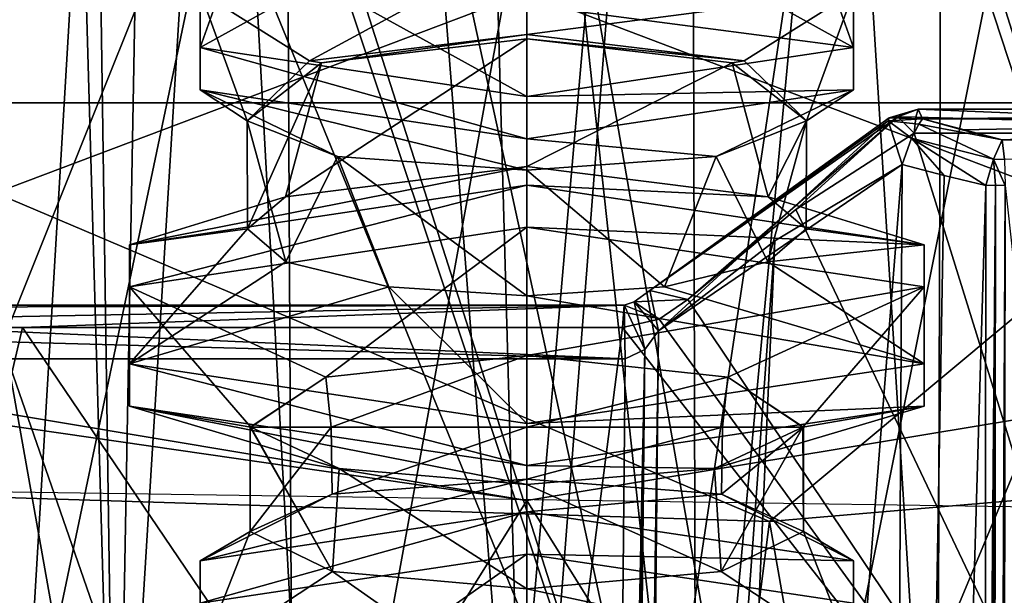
# Model space of a CAD drawing. Header units: millimetres. Extents: x -18.9 to 18.9, y -8.8 to 59.9.
# Tile 411 of 461: x -1.7 to 1.6, y 43.3 to 45.3. Entities that reach past the tile are written whole.
import ezdxf

# ---------------------------------------------------------------- set-up
doc = ezdxf.new("R2010")
doc.units = ezdxf.units.MM
doc.header["$LTSCALE"] = 65.185185
for name, color, linetype in [('1', 7, 'CONTINUOUS'), ('1136', 7, 'CONTINUOUS'), ('1191', 7, 'CONTINUOUS'), ('1193', 7, 'CONTINUOUS'), ('12', 7, 'CONTINUOUS'), ('1246', 7, 'CONTINUOUS'), ('1247', 7, 'CONTINUOUS'), ('1248', 7, 'CONTINUOUS'), ('1249', 7, 'CONTINUOUS'), ('1250', 7, 'CONTINUOUS'), ('1251', 7, 'CONTINUOUS'), ('1252', 7, 'CONTINUOUS'), ('1253', 7, 'CONTINUOUS'), ('1260', 7, 'CONTINUOUS'), ('1261', 7, 'CONTINUOUS'), ('1262', 7, 'CONTINUOUS'), ('1263', 7, 'CONTINUOUS'), ('1264', 7, 'CONTINUOUS'), ('1265', 7, 'CONTINUOUS'), ('1266', 7, 'CONTINUOUS'), ('1267', 7, 'CONTINUOUS'), ('1268', 7, 'CONTINUOUS'), ('1269', 7, 'CONTINUOUS'), ('1270', 7, 'CONTINUOUS'), ('1271', 7, 'CONTINUOUS'), ('24', 7, 'CONTINUOUS'), ('260', 7, 'CONTINUOUS'), ('292', 7, 'CONTINUOUS'), ('337', 7, 'CONTINUOUS'), ('368', 7, 'CONTINUOUS'), ('369', 7, 'CONTINUOUS'), ('459', 7, 'CONTINUOUS'), ('460', 7, 'CONTINUOUS'), ('527', 7, 'CONTINUOUS'), ('581', 7, 'CONTINUOUS'), ('582', 7, 'CONTINUOUS'), ('684', 7, 'CONTINUOUS'), ('685', 7, 'CONTINUOUS'), ('686', 7, 'CONTINUOUS'), ('687', 7, 'CONTINUOUS'), ('689', 7, 'CONTINUOUS'), ('690', 7, 'CONTINUOUS'), ('691', 7, 'CONTINUOUS'), ('704', 7, 'CONTINUOUS'), ('765', 7, 'CONTINUOUS'), ('823', 7, 'CONTINUOUS'), ('831', 7, 'CONTINUOUS')]:
    doc.layers.add(name, color=color, linetype=linetype)

msp = doc.modelspace()

# ---------------------------------------------------------------- linework, layer by layer
at = {"layer": '1', "color": 7, "linetype": 'Continuous'}
for points in [[(-0.7633, 34.4, -17.3832), (-5.1701, 34.4, -16.6141), (-0.8483, 50.9109, -17.3793), (-0.7633, 34.4, -17.3832)], [(-0.8483, 50.9109, -17.3793), (-5.1701, 34.4, -16.6141), (-3.6937, 50.9106, -17.0034), (-0.8483, 50.9109, -17.3793)], [(1.7202, 50.9108, -17.3148), (-0.7633, 34.4, -17.3832), (-0.8483, 50.9109, -17.3793), (1.7202, 50.9108, -17.3148)], [(3.694, 34.4, -17.0034), (-0.7633, 34.4, -17.3832), (1.7202, 50.9108, -17.3148), (3.694, 34.4, -17.0034)], [(0.833, 43.5761, 17.38), (2.7607, 32.6, 17.1796), (4.4009, 43.8814, 16.8343), (0.833, 43.5761, 17.38)], [(-3.8845, 32.6, 16.9605), (-0.5737, 32.6, 17.3906), (-2.778, 43.6898, 17.1768), (-3.8845, 32.6, 16.9605)], [(-2.778, 43.6898, 17.1768), (-0.5737, 32.6, 17.3906), (0.833, 43.5761, 17.38), (-2.778, 43.6898, 17.1768)], [(-0.5737, 32.6, 17.3906), (2.7607, 32.6, 17.1796), (0.833, 43.5761, 17.38), (-0.5737, 32.6, 17.3906)]]:
    msp.add_3dface(points, dxfattribs=at)
at = {"layer": '1136', "color": 7, "linetype": 'Continuous'}
for points in [[(0, 44.7955, -9.0868), (0, 45.2342, -9.0926), (0.7047, 45.1518, -8.7864), (0, 44.7955, -9.0868)], [(0.8281, 44.6912, -8.6115), (0, 44.7955, -9.0868), (0.7047, 45.1518, -8.7864), (0.8281, 44.6912, -8.6115)], [(0.9606, 44.9523, -8.0455), (0.8281, 44.6912, -8.6115), (0.7047, 45.1518, -8.7864), (0.9606, 44.9523, -8.0455)], [(0.8269, 44.4678, -7.6422), (0.9606, 44.9523, -8.0455), (0.6505, 44.8305, -7.416), (0.8269, 44.4678, -7.6422)], [(0.8269, 44.4678, -7.6422), (0.959, 44.5817, -8.1271), (0.9606, 44.9523, -8.0455), (0.8269, 44.4678, -7.6422)], [(0.959, 44.5817, -8.1271), (0.8281, 44.6912, -8.6115), (0.9606, 44.9523, -8.0455), (0.959, 44.5817, -8.1271)], [(0, 44.7831, -7.1634), (0.4731, 44.3826, -7.2939), (0.6505, 44.8305, -7.416), (0, 44.7831, -7.1634)], [(0.4731, 44.3826, -7.2939), (0.8269, 44.4678, -7.6422), (0.6505, 44.8305, -7.416), (0.4731, 44.3826, -7.2939)], [(0, 44.3512, -7.1691), (0.4731, 44.3826, -7.2939), (0, 44.7831, -7.1634), (0, 44.3512, -7.1691)], [(0, 44.1467, -9.0782), (0.6901, 44.0719, -8.7812), (0, 43.9, -9.075), (0, 44.1467, -9.0782)], [(0, 43.9, -9.075), (0.6901, 44.0719, -8.7812), (0.6718, 43.9, -8.7967), (0, 43.9, -9.075)], [(0.6718, 43.9, -8.7967), (0.6901, 44.0719, -8.7812), (0.95, 43.9, -8.125), (0.6718, 43.9, -8.7967)], [(0.6901, 44.0719, -8.7812), (0.9477, 43.9, -8.0594), (0.9494, 43.9, -8.0922), (0.6901, 44.0719, -8.7812)], [(0.95, 43.9, -8.125), (0.6901, 44.0719, -8.7812), (0.9494, 43.9, -8.0922), (0.95, 43.9, -8.125)]]:
    msp.add_3dface(points, dxfattribs=at)
at = {"layer": '1191', "color": 7, "linetype": 'Continuous'}
for points in [[(0, 45.2493, -9.1484), (-0.7045, 45.1519, -8.7866), (-0.7464, 45.1589, -8.8127), (0, 45.2493, -9.1484)], [(0, 45.2342, -9.0926), (-0.7045, 45.1519, -8.7866), (0, 45.2493, -9.1484), (0, 45.2342, -9.0926)], [(0.7464, 45.1589, -8.8127), (0, 45.2342, -9.0926), (0, 45.2493, -9.1484), (0.7464, 45.1589, -8.8127)], [(0, 45.2342, -9.0926), (0.7464, 45.1589, -8.8127), (0.7047, 45.1518, -8.7864), (0, 45.2342, -9.0926)], [(-0.7045, 45.1519, -8.7866), (-0.9606, 44.9523, -8.0455), (-0.7464, 45.1589, -8.8127), (-0.7045, 45.1519, -8.7866)], [(0.7464, 45.1589, -8.8127), (0.9606, 44.9523, -8.0455), (0.7047, 45.1518, -8.7864), (0.7464, 45.1589, -8.8127)]]:
    msp.add_3dface(points, dxfattribs=at)
at = {"layer": '1193', "color": 7, "linetype": 'Continuous'}
for points in [[(0, 44.7955, -9.0868), (-0.828, 44.6912, -8.6116), (0, 45.2342, -9.0926), (0, 44.7955, -9.0868)], [(0, 45.2342, -9.0926), (-0.828, 44.6912, -8.6116), (-0.7045, 45.1519, -8.7866), (0, 45.2342, -9.0926)], [(-0.7045, 45.1519, -8.7866), (-0.959, 44.5817, -8.1273), (-0.9606, 44.9523, -8.0455), (-0.7045, 45.1519, -8.7866)], [(-0.828, 44.6912, -8.6116), (-0.959, 44.5817, -8.1273), (-0.7045, 45.1519, -8.7866), (-0.828, 44.6912, -8.6116)], [(-0.959, 44.5817, -8.1273), (-0.8269, 44.4679, -7.6423), (-0.9606, 44.9523, -8.0455), (-0.959, 44.5817, -8.1273)], [(-0.9606, 44.9523, -8.0455), (-0.8269, 44.4679, -7.6423), (-0.6501, 44.8304, -7.4156), (-0.9606, 44.9523, -8.0455)], [(-0.8269, 44.4679, -7.6423), (-0.4732, 44.3826, -7.2939), (-0.6501, 44.8304, -7.4156), (-0.8269, 44.4679, -7.6423)], [(-0.4732, 44.3826, -7.2939), (0, 44.3512, -7.1691), (-0.6501, 44.8304, -7.4156), (-0.4732, 44.3826, -7.2939)], [(-0.6501, 44.8304, -7.4156), (0, 44.3512, -7.1691), (0, 44.7831, -7.1634), (-0.6501, 44.8304, -7.4156)], [(-0.6901, 44.0719, -8.7812), (0, 44.1467, -9.0782), (-0.6718, 43.9, -8.7967), (-0.6901, 44.0719, -8.7812)], [(-0.6718, 43.9, -8.7967), (0, 44.1467, -9.0782), (0, 43.9, -9.075), (-0.6718, 43.9, -8.7967)], [(-0.9494, 43.9, -8.0922), (-0.6901, 44.0719, -8.7812), (-0.95, 43.9, -8.125), (-0.9494, 43.9, -8.0922)], [(-0.95, 43.9, -8.125), (-0.6901, 44.0719, -8.7812), (-0.6718, 43.9, -8.7967), (-0.95, 43.9, -8.125)], [(-0.9477, 43.9, -8.0594), (-0.6901, 44.0719, -8.7812), (-0.9494, 43.9, -8.0922), (-0.9477, 43.9, -8.0594)]]:
    msp.add_3dface(points, dxfattribs=at)
at = {"layer": '12', "color": 7, "linetype": 'Continuous'}
for points in [[(0.8519, 44.5407, 12.6275), (1.2886, 44.8029, 12.7845), (0.3378, 32.793, 12.8193), (0.8519, 44.5407, 12.6275)], [(0.3378, 32.793, 12.8193), (1.2886, 44.8029, 12.7845), (1.2217, 32.793, 13.202), (0.3378, 32.793, 12.8193)], [(1.2217, 32.793, 13.202), (1.2886, 44.8029, 12.7845), (1.4323, 44.7651, 12.8261), (1.2217, 32.793, 13.202)], [(1.5764, 44.7309, 12.8607), (1.2217, 32.793, 13.202), (1.4323, 44.7651, 12.8261), (1.5764, 44.7309, 12.8607)], [(1.5719, 40.1309, 13.0238), (1.2217, 32.793, 13.202), (1.5764, 44.7309, 12.8607), (1.5719, 40.1309, 13.0238)], [(0.3914, 38.2158, 12.6303), (0.8519, 44.5407, 12.6275), (0.3378, 32.793, 12.8193), (0.3914, 38.2158, 12.6303)], [(0.4523, 44.2315, 12.4206), (0.8519, 44.5407, 12.6275), (0.3914, 38.2158, 12.6303), (0.4523, 44.2315, 12.4206)]]:
    msp.add_3dface(points, dxfattribs=at)
at = {"layer": '1246', "color": 7, "linetype": 'Continuous'}
for points in [[(-0.6688, 43.6707, -8.7997), (-0.95, 43.5424, -8.125), (-0.6718, 43.9, -8.7967), (-0.6688, 43.6707, -8.7997)], [(-0.95, 43.5424, -8.125), (-0.95, 43.9, -8.125), (-0.6718, 43.9, -8.7967), (-0.95, 43.5424, -8.125)], [(-0.6688, 43.6707, -8.7997), (-0.6718, 43.9, -8.7967), (0, 43.9, -9.075), (-0.6688, 43.6707, -8.7997)], [(0, 43.7214, -9.075), (-0.6688, 43.6707, -8.7997), (0, 43.9, -9.075), (0, 43.7214, -9.075)], [(0.6689, 43.6707, -8.7996), (0, 43.7214, -9.075), (0.6718, 43.9, -8.7967), (0.6689, 43.6707, -8.7996)], [(0, 43.7214, -9.075), (0, 43.9, -9.075), (0.6718, 43.9, -8.7967), (0, 43.7214, -9.075)], [(0.95, 43.5424, -8.125), (0.6689, 43.6707, -8.7996), (0.95, 43.9, -8.125), (0.95, 43.5424, -8.125)], [(0.6689, 43.6707, -8.7996), (0.6718, 43.9, -8.7967), (0.95, 43.9, -8.125), (0.6689, 43.6707, -8.7996)]]:
    msp.add_3dface(points, dxfattribs=at)
at = {"layer": '1247', "color": 7, "linetype": 'Continuous'}
for points in [[(-0.95, 43.5424, -8.125), (-0.6677, 43.4046, -7.4492), (-0.95, 43.9, -8.125), (-0.95, 43.5424, -8.125)], [(-0.6677, 43.4046, -7.4492), (-0.9494, 43.9, -8.0922), (-0.95, 43.9, -8.125), (-0.6677, 43.4046, -7.4492)], [(-0.6677, 43.4046, -7.4492), (-0.9477, 43.9, -8.0594), (-0.9494, 43.9, -8.0922), (-0.6677, 43.4046, -7.4492)], [(-0.6677, 43.4046, -7.4492), (-0.6443, 43.7581, -7.4269), (-0.9477, 43.9, -8.0594), (-0.6677, 43.4046, -7.4492)], [(0.6677, 43.4046, -7.4492), (0.9477, 43.9, -8.0594), (0.6443, 43.7581, -7.4269), (0.6677, 43.4046, -7.4492)], [(0.6677, 43.4046, -7.4492), (0.95, 43.5424, -8.125), (0.9477, 43.9, -8.0594), (0.6677, 43.4046, -7.4492)], [(0.9477, 43.9, -8.0594), (0.95, 43.5424, -8.125), (0.9494, 43.9, -8.0922), (0.9477, 43.9, -8.0594)], [(0.95, 43.5424, -8.125), (0.95, 43.9, -8.125), (0.9494, 43.9, -8.0922), (0.95, 43.5424, -8.125)], [(-0.6677, 43.4046, -7.4492), (0, 43.3444, -7.175), (-0.6443, 43.7581, -7.4269), (-0.6677, 43.4046, -7.4492)], [(0, 43.3444, -7.175), (0, 43.703, -7.175), (-0.6443, 43.7581, -7.4269), (0, 43.3444, -7.175)], [(0.6677, 43.4046, -7.4492), (0.6443, 43.7581, -7.4269), (0, 43.703, -7.175), (0.6677, 43.4046, -7.4492)], [(0, 43.3444, -7.175), (0.6677, 43.4046, -7.4492), (0, 43.703, -7.175), (0, 43.3444, -7.175)]]:
    msp.add_3dface(points, dxfattribs=at)
at = {"layer": '1248', "color": 7, "linetype": 'Continuous'}
for points in [[(1.1215, 45.5407, -8.7307), (1.1215, 45.2041, -7.4803), (1.1215, 45.3959, -8.7697), (1.1215, 45.5407, -8.7307)], [(1.1215, 45.2041, -7.4803), (1.1215, 45.0592, -7.5193), (1.1215, 45.3959, -8.7697), (1.1215, 45.2041, -7.4803)], [(1.1215, 45.2041, -7.4803), (0, 45.0357, -6.855), (1.1215, 45.0592, -7.5193), (1.1215, 45.2041, -7.4803)], [(0, 45.0357, -6.855), (0, 44.8909, -6.894), (1.1215, 45.0592, -7.5193), (0, 45.0357, -6.855)]]:
    msp.add_3dface(points, dxfattribs=at)
at = {"layer": '1249', "color": 7, "linetype": 'Continuous'}
for points in [[(-1.1215, 45.2041, -7.4803), (-1.1215, 45.5407, -8.7307), (-1.1215, 45.0592, -7.5193), (-1.1215, 45.2041, -7.4803)], [(-1.1215, 45.0592, -7.5193), (-1.1215, 45.5407, -8.7307), (-1.1215, 45.3959, -8.7697), (-1.1215, 45.0592, -7.5193)], [(0, 45.0357, -6.855), (-1.1215, 45.2041, -7.4803), (0, 44.8909, -6.894), (0, 45.0357, -6.855)], [(0, 44.8909, -6.894), (-1.1215, 45.2041, -7.4803), (-1.1215, 45.0592, -7.5193), (0, 44.8909, -6.894)]]:
    msp.add_3dface(points, dxfattribs=at)
at = {"layer": '1250', "color": 7, "linetype": 'Continuous'}
for points in [[(0, 45.2493, -9.1484), (0, 45.5642, -9.395), (1.1215, 45.3959, -8.7697), (0, 45.2493, -9.1484)], [(0.7464, 45.1589, -8.8127), (0, 45.2493, -9.1484), (1.1215, 45.3959, -8.7697), (0.7464, 45.1589, -8.8127)], [(0.9606, 44.9523, -8.0455), (0.7464, 45.1589, -8.8127), (1.1215, 45.3959, -8.7697), (0.9606, 44.9523, -8.0455)], [(1.1215, 45.0592, -7.5193), (0.9606, 44.9523, -8.0455), (1.1215, 45.3959, -8.7697), (1.1215, 45.0592, -7.5193)], [(0, 44.8909, -6.894), (0.6505, 44.8305, -7.416), (1.1215, 45.0592, -7.5193), (0, 44.8909, -6.894)], [(0.6505, 44.8305, -7.416), (0.9606, 44.9523, -8.0455), (1.1215, 45.0592, -7.5193), (0.6505, 44.8305, -7.416)], [(0, 44.7831, -7.1634), (0.6505, 44.8305, -7.416), (0, 44.8909, -6.894), (0, 44.7831, -7.1634)]]:
    msp.add_3dface(points, dxfattribs=at)
at = {"layer": '1251', "color": 7, "linetype": 'Continuous'}
for points in [[(0, 45.5642, -9.395), (-0.7464, 45.1589, -8.8127), (-1.1215, 45.3959, -8.7697), (0, 45.5642, -9.395)], [(0, 45.2493, -9.1484), (-0.7464, 45.1589, -8.8127), (0, 45.5642, -9.395), (0, 45.2493, -9.1484)], [(-0.7464, 45.1589, -8.8127), (-0.9606, 44.9523, -8.0455), (-1.1215, 45.3959, -8.7697), (-0.7464, 45.1589, -8.8127)], [(-0.9606, 44.9523, -8.0455), (-1.1215, 45.0592, -7.5193), (-1.1215, 45.3959, -8.7697), (-0.9606, 44.9523, -8.0455)], [(-0.9606, 44.9523, -8.0455), (-0.6501, 44.8304, -7.4156), (-1.1215, 45.0592, -7.5193), (-0.9606, 44.9523, -8.0455)], [(-0.6501, 44.8304, -7.4156), (0, 44.7831, -7.1634), (-1.1215, 45.0592, -7.5193), (-0.6501, 44.8304, -7.4156)], [(0, 44.7831, -7.1634), (0, 44.8909, -6.894), (-1.1215, 45.0592, -7.5193), (0, 44.7831, -7.1634)]]:
    msp.add_3dface(points, dxfattribs=at)
at = {"layer": '1252', "color": 7, "linetype": 'Continuous'}
for points in [[(0.9725, 45.6221, -8.1099), (0.7136, 45.4314, -7.4016), (1.1215, 45.2041, -7.4803), (0.9725, 45.6221, -8.1099)], [(1.1215, 45.5407, -8.7307), (0.9725, 45.6221, -8.1099), (1.1215, 45.2041, -7.4803), (1.1215, 45.5407, -8.7307)], [(0.7136, 45.4314, -7.4016), (0, 45.3507, -7.1016), (1.1215, 45.2041, -7.4803), (0.7136, 45.4314, -7.4016)], [(0, 45.3507, -7.1016), (0, 45.0357, -6.855), (1.1215, 45.2041, -7.4803), (0, 45.3507, -7.1016)]]:
    msp.add_3dface(points, dxfattribs=at)
at = {"layer": '1253', "color": 7, "linetype": 'Continuous'}
for points in [[(-0.7136, 45.4314, -7.4016), (-0.9725, 45.6221, -8.1099), (-1.1215, 45.2041, -7.4803), (-0.7136, 45.4314, -7.4016)], [(-0.9725, 45.6221, -8.1099), (-1.1215, 45.5407, -8.7307), (-1.1215, 45.2041, -7.4803), (-0.9725, 45.6221, -8.1099)], [(-0.7136, 45.4314, -7.4016), (-1.1215, 45.2041, -7.4803), (0, 45.0357, -6.855), (-0.7136, 45.4314, -7.4016)], [(0, 45.3507, -7.1016), (-0.7136, 45.4314, -7.4016), (0, 45.0357, -6.855), (0, 45.3507, -7.1016)]]:
    msp.add_3dface(points, dxfattribs=at)
at = {"layer": '1260', "color": 7, "linetype": 'Continuous'}
for points in [[(1.1215, 43.4407, -8.7307), (0, 43.4642, -9.395), (0, 43.609, -9.356), (1.1215, 43.4407, -8.7307)], [(1.1215, 43.2959, -8.7697), (0, 43.4642, -9.395), (1.1215, 43.4407, -8.7307), (1.1215, 43.2959, -8.7697)], [(1.1215, 43.1041, -7.4803), (1.1215, 43.2959, -8.7697), (1.1215, 43.4407, -8.7307), (1.1215, 43.1041, -7.4803)]]:
    msp.add_3dface(points, dxfattribs=at)
at = {"layer": '1261', "color": 7, "linetype": 'Continuous'}
for points in [[(0, 43.609, -9.356), (0, 43.4642, -9.395), (-1.1215, 43.2959, -8.7697), (0, 43.609, -9.356)], [(-1.1215, 43.4407, -8.7307), (0, 43.609, -9.356), (-1.1215, 43.2959, -8.7697), (-1.1215, 43.4407, -8.7307)], [(-1.1215, 43.1041, -7.4803), (-1.1215, 43.4407, -8.7307), (-1.1215, 42.9592, -7.5193), (-1.1215, 43.1041, -7.4803)], [(-1.1215, 43.4407, -8.7307), (-1.1215, 43.2959, -8.7697), (-1.1215, 42.9592, -7.5193), (-1.1215, 43.4407, -8.7307)]]:
    msp.add_3dface(points, dxfattribs=at)
at = {"layer": '1262', "color": 7, "linetype": 'Continuous'}
msp.add_3dface([(0, 43.4642, -9.395), (1.1215, 43.2959, -8.7697), (0, 43.0556, -9.075), (0, 43.4642, -9.395)], dxfattribs=at)
at = {"layer": '1263', "color": 7, "linetype": 'Continuous'}
for points in [[(0, 43.4642, -9.395), (-0.6677, 42.9953, -8.8008), (-1.1215, 43.2959, -8.7697), (0, 43.4642, -9.395)], [(0, 43.4642, -9.395), (0, 43.0556, -9.075), (-0.6677, 42.9953, -8.8008), (0, 43.4642, -9.395)]]:
    msp.add_3dface(points, dxfattribs=at)
at = {"layer": '1264', "color": 7, "linetype": 'Continuous'}
for points in [[(0.6689, 43.6707, -8.7996), (0, 43.609, -9.356), (0, 43.7214, -9.075), (0.6689, 43.6707, -8.7996)], [(1.1215, 43.4407, -8.7307), (0, 43.609, -9.356), (0.6689, 43.6707, -8.7996), (1.1215, 43.4407, -8.7307)], [(0.95, 43.5424, -8.125), (1.1215, 43.4407, -8.7307), (0.6689, 43.6707, -8.7996), (0.95, 43.5424, -8.125)], [(0.6677, 43.4046, -7.4492), (1.1215, 43.1041, -7.4803), (0.95, 43.5424, -8.125), (0.6677, 43.4046, -7.4492)], [(1.1215, 43.1041, -7.4803), (1.1215, 43.4407, -8.7307), (0.95, 43.5424, -8.125), (1.1215, 43.1041, -7.4803)], [(0, 43.3444, -7.175), (1.1215, 43.1041, -7.4803), (0.6677, 43.4046, -7.4492), (0, 43.3444, -7.175)], [(0, 42.9357, -6.855), (1.1215, 43.1041, -7.4803), (0, 43.3444, -7.175), (0, 42.9357, -6.855)]]:
    msp.add_3dface(points, dxfattribs=at)
at = {"layer": '1265', "color": 7, "linetype": 'Continuous'}
for points in [[(0, 43.7214, -9.075), (0, 43.609, -9.356), (-1.1215, 43.4407, -8.7307), (0, 43.7214, -9.075)], [(-0.6688, 43.6707, -8.7997), (0, 43.7214, -9.075), (-1.1215, 43.4407, -8.7307), (-0.6688, 43.6707, -8.7997)], [(-0.95, 43.5424, -8.125), (-0.6688, 43.6707, -8.7997), (-1.1215, 43.4407, -8.7307), (-0.95, 43.5424, -8.125)], [(-0.6677, 43.4046, -7.4492), (-0.95, 43.5424, -8.125), (-1.1215, 43.1041, -7.4803), (-0.6677, 43.4046, -7.4492)], [(-1.1215, 43.1041, -7.4803), (-0.95, 43.5424, -8.125), (-1.1215, 43.4407, -8.7307), (-1.1215, 43.1041, -7.4803)], [(0, 42.9357, -6.855), (-0.6677, 43.4046, -7.4492), (-1.1215, 43.1041, -7.4803), (0, 42.9357, -6.855)], [(0, 42.9357, -6.855), (0, 43.3444, -7.175), (-0.6677, 43.4046, -7.4492), (0, 42.9357, -6.855)]]:
    msp.add_3dface(points, dxfattribs=at)
at = {"layer": '1266', "color": 7, "linetype": 'Continuous'}
for points in [[(1.364, 44.5271, -8.8659), (0, 44.587, -9.6653), (0, 44.7318, -9.6263), (1.364, 44.5271, -8.8659)], [(1.364, 44.3823, -8.9049), (0, 44.587, -9.6653), (1.364, 44.5271, -8.8659), (1.364, 44.3823, -8.9049)], [(1.364, 44.1177, -7.3451), (1.364, 44.3823, -8.9049), (1.364, 44.5271, -8.8659), (1.364, 44.1177, -7.3451)], [(1.364, 43.9728, -7.3841), (1.364, 44.3823, -8.9049), (1.364, 44.1177, -7.3451), (1.364, 43.9728, -7.3841)], [(0, 43.9129, -6.5847), (1.364, 43.9728, -7.3841), (1.364, 44.1177, -7.3451), (0, 43.9129, -6.5847)], [(0, 43.7681, -6.6237), (1.364, 43.9728, -7.3841), (0, 43.9129, -6.5847), (0, 43.7681, -6.6237)]]:
    msp.add_3dface(points, dxfattribs=at)
at = {"layer": '1267', "color": 7, "linetype": 'Continuous'}
for points in [[(0, 44.7318, -9.6263), (0, 44.587, -9.6653), (-1.364, 44.3823, -8.9049), (0, 44.7318, -9.6263)], [(-1.364, 44.5271, -8.8659), (0, 44.7318, -9.6263), (-1.364, 44.3823, -8.9049), (-1.364, 44.5271, -8.8659)], [(-1.364, 44.1177, -7.3451), (-1.364, 44.5271, -8.8659), (-1.364, 43.9728, -7.3841), (-1.364, 44.1177, -7.3451)], [(-1.364, 44.5271, -8.8659), (-1.364, 44.3823, -8.9049), (-1.364, 43.9728, -7.3841), (-1.364, 44.5271, -8.8659)], [(0, 43.7681, -6.6237), (0, 43.9129, -6.5847), (-1.364, 44.1177, -7.3451), (0, 43.7681, -6.6237)], [(0, 43.7681, -6.6237), (-1.364, 44.1177, -7.3451), (-1.364, 43.9728, -7.3841), (0, 43.7681, -6.6237)]]:
    msp.add_3dface(points, dxfattribs=at)
at = {"layer": '1268', "color": 7, "linetype": 'Continuous'}
for points in [[(0, 44.587, -9.6653), (1.364, 44.3823, -8.9049), (0, 44.1467, -9.0782), (0, 44.587, -9.6653)], [(0, 44.1467, -9.0782), (1.364, 44.3823, -8.9049), (0.6901, 44.0719, -8.7812), (0, 44.1467, -9.0782)], [(0.6901, 44.0719, -8.7812), (1.364, 44.3823, -8.9049), (0.9477, 43.9, -8.0594), (0.6901, 44.0719, -8.7812)], [(1.364, 44.3823, -8.9049), (1.364, 43.9728, -7.3841), (0.9477, 43.9, -8.0594), (1.364, 44.3823, -8.9049)], [(1.364, 43.9728, -7.3841), (0, 43.7681, -6.6237), (0.6443, 43.7581, -7.4269), (1.364, 43.9728, -7.3841)], [(0.9477, 43.9, -8.0594), (1.364, 43.9728, -7.3841), (0.6443, 43.7581, -7.4269), (0.9477, 43.9, -8.0594)], [(0.6443, 43.7581, -7.4269), (0, 43.7681, -6.6237), (0, 43.703, -7.175), (0.6443, 43.7581, -7.4269)]]:
    msp.add_3dface(points, dxfattribs=at)
at = {"layer": '1269', "color": 7, "linetype": 'Continuous'}
for points in [[(0, 44.587, -9.6653), (-0.6901, 44.0719, -8.7812), (-1.364, 44.3823, -8.9049), (0, 44.587, -9.6653)], [(0, 44.587, -9.6653), (0, 44.1467, -9.0782), (-0.6901, 44.0719, -8.7812), (0, 44.587, -9.6653)], [(-0.6901, 44.0719, -8.7812), (-0.9477, 43.9, -8.0594), (-1.364, 44.3823, -8.9049), (-0.6901, 44.0719, -8.7812)], [(-1.364, 44.3823, -8.9049), (-0.9477, 43.9, -8.0594), (-1.364, 43.9728, -7.3841), (-1.364, 44.3823, -8.9049)], [(0, 43.703, -7.175), (0, 43.7681, -6.6237), (-1.364, 43.9728, -7.3841), (0, 43.703, -7.175)], [(-0.6443, 43.7581, -7.4269), (0, 43.703, -7.175), (-1.364, 43.9728, -7.3841), (-0.6443, 43.7581, -7.4269)], [(-0.9477, 43.9, -8.0594), (-0.6443, 43.7581, -7.4269), (-1.364, 43.9728, -7.3841), (-0.9477, 43.9, -8.0594)]]:
    msp.add_3dface(points, dxfattribs=at)
at = {"layer": '1270', "color": 7, "linetype": 'Continuous'}
for points in [[(0.8281, 44.6912, -8.6115), (0, 44.7318, -9.6263), (0, 44.7955, -9.0868), (0.8281, 44.6912, -8.6115)], [(1.364, 44.5271, -8.8659), (0, 44.7318, -9.6263), (0.8281, 44.6912, -8.6115), (1.364, 44.5271, -8.8659)], [(0.959, 44.5817, -8.1271), (1.364, 44.5271, -8.8659), (0.8281, 44.6912, -8.6115), (0.959, 44.5817, -8.1271)], [(0.8269, 44.4678, -7.6422), (1.364, 44.5271, -8.8659), (0.959, 44.5817, -8.1271), (0.8269, 44.4678, -7.6422)], [(1.364, 44.1177, -7.3451), (1.364, 44.5271, -8.8659), (0.8269, 44.4678, -7.6422), (1.364, 44.1177, -7.3451)], [(0.4731, 44.3826, -7.2939), (1.364, 44.1177, -7.3451), (0.8269, 44.4678, -7.6422), (0.4731, 44.3826, -7.2939)], [(0, 44.3512, -7.1691), (1.364, 44.1177, -7.3451), (0.4731, 44.3826, -7.2939), (0, 44.3512, -7.1691)], [(0, 43.9129, -6.5847), (1.364, 44.1177, -7.3451), (0, 44.3512, -7.1691), (0, 43.9129, -6.5847)]]:
    msp.add_3dface(points, dxfattribs=at)
at = {"layer": '1271', "color": 7, "linetype": 'Continuous'}
for points in [[(0, 44.7955, -9.0868), (0, 44.7318, -9.6263), (-1.364, 44.5271, -8.8659), (0, 44.7955, -9.0868)], [(-0.828, 44.6912, -8.6116), (0, 44.7955, -9.0868), (-1.364, 44.5271, -8.8659), (-0.828, 44.6912, -8.6116)], [(-0.959, 44.5817, -8.1273), (-0.828, 44.6912, -8.6116), (-1.364, 44.5271, -8.8659), (-0.959, 44.5817, -8.1273)], [(-0.8269, 44.4679, -7.6423), (-0.959, 44.5817, -8.1273), (-1.364, 44.1177, -7.3451), (-0.8269, 44.4679, -7.6423)], [(-1.364, 44.1177, -7.3451), (-0.959, 44.5817, -8.1273), (-1.364, 44.5271, -8.8659), (-1.364, 44.1177, -7.3451)], [(-0.4732, 44.3826, -7.2939), (-0.8269, 44.4679, -7.6423), (-1.364, 44.1177, -7.3451), (-0.4732, 44.3826, -7.2939)], [(0, 43.9129, -6.5847), (-0.4732, 44.3826, -7.2939), (-1.364, 44.1177, -7.3451), (0, 43.9129, -6.5847)], [(0, 43.9129, -6.5847), (0, 44.3512, -7.1691), (-0.4732, 44.3826, -7.2939), (0, 43.9129, -6.5847)]]:
    msp.add_3dface(points, dxfattribs=at)
at = {"layer": '24', "color": 7, "linetype": 'Continuous'}
msp.add_3dface([(1.6296, 35.2425, 13.1989), (1.6426, 44.7309, 12.8634), (2.6675, 35.3665, 13.0245), (1.6296, 35.2425, 13.1989)], dxfattribs=at)
at = {"layer": '260', "color": 7, "linetype": 'Continuous'}
for points in [[(3.9104, 46.8251, 15.3461), (0.6655, 46.4432, 15.8916), (2.5555, 45.0143, 16.9441), (3.9104, 46.8251, 15.3461)], [(0.6655, 46.4432, 15.8916), (-2.6244, 46.6071, 15.6575), (-2.5534, 45.0141, 16.9444), (0.6655, 46.4432, 15.8916)], [(0.6655, 46.4432, 15.8916), (-2.5534, 45.0141, 16.9444), (2.5555, 45.0143, 16.9441), (0.6655, 46.4432, 15.8916)], [(-2.778, 43.6898, 17.1768), (0.833, 43.5761, 17.38), (-2.5534, 45.0141, 16.9444), (-2.778, 43.6898, 17.1768)], [(-2.5534, 45.0141, 16.9444), (0.833, 43.5761, 17.38), (2.5555, 45.0143, 16.9441), (-2.5534, 45.0141, 16.9444)], [(0.833, 43.5761, 17.38), (4.4009, 43.8814, 16.8343), (2.5555, 45.0143, 16.9441), (0.833, 43.5761, 17.38)]]:
    msp.add_3dface(points, dxfattribs=at)
at = {"layer": '292', "color": 7, "linetype": 'Continuous'}
for points in [[(-0.0053, 47.1919, -5.5547), (-0.5755, 47.1116, -5.595), (0.5815, 41.793, -5.7832), (-0.0053, 47.1919, -5.5547)], [(0.5671, 47.1138, -5.5938), (-0.0053, 47.1919, -5.5547), (0.5815, 41.793, -5.7832), (0.5671, 47.1138, -5.5938)], [(-0.5755, 47.1116, -5.595), (-1.0688, 46.959, -5.6935), (0.5815, 41.793, -5.7832), (-0.5755, 47.1116, -5.595)], [(1.0641, 46.9605, -5.6923), (0.5671, 47.1138, -5.5938), (0.5815, 41.793, -5.7832), (1.0641, 46.9605, -5.6923)], [(-1.0688, 46.959, -5.6935), (-1.1371, 46.9373, -5.7118), (0.5815, 41.793, -5.7832), (-1.0688, 46.959, -5.6935)], [(2.7597, 41.793, -6.7591), (1.0641, 46.9605, -5.6923), (0.5815, 41.793, -5.7832), (2.7597, 41.793, -6.7591)], [(1.1371, 46.9373, -5.7118), (1.0641, 46.9605, -5.6923), (2.7597, 41.793, -6.7591), (1.1371, 46.9373, -5.7118)], [(-1.1371, 46.9373, -5.7118), (-1.4792, 46.8413, -5.821), (0.5815, 41.793, -5.7832), (-1.1371, 46.9373, -5.7118)], [(1.4766, 46.8419, -5.8201), (1.1371, 46.9373, -5.7118), (2.7597, 41.793, -6.7591), (1.4766, 46.8419, -5.8201)], [(-1.4792, 46.8413, -5.821), (-2.1293, 46.8654, -6.1109), (-1.7794, 41.793, -6.133), (-1.4792, 46.8413, -5.821)], [(2.1293, 46.8654, -6.1109), (1.4766, 46.8419, -5.8201), (2.7597, 41.793, -6.7591), (2.1293, 46.8654, -6.1109)], [(0.5815, 41.793, -5.7832), (-1.4792, 46.8413, -5.821), (-1.7794, 41.793, -6.133), (0.5815, 41.793, -5.7832)]]:
    msp.add_3dface(points, dxfattribs=at)
at = {"layer": '337', "color": 7, "linetype": 'Continuous'}
for points in [[(-3.1221, 45.8691, 7.7178), (0, 45.3949, 8.395), (-3.2035, 44.1847, 8.0919), (-3.1221, 45.8691, 7.7178)], [(3.1221, 45.8691, 7.7178), (3.2032, 44.1781, 8.0921), (0, 45.3949, 8.395), (3.1221, 45.8691, 7.7178)], [(-3.2035, 44.1847, 8.0919), (0, 45.3949, 8.395), (-0.0005, 43.648, 8.703), (-3.2035, 44.1847, 8.0919)], [(0, 45.3949, 8.395), (3.2032, 44.1781, 8.0921), (-0.0005, 43.648, 8.703), (0, 45.3949, 8.395)]]:
    msp.add_3dface(points, dxfattribs=at)
at = {"layer": '368', "color": 7, "linetype": 'Continuous'}
msp.add_3dface([(-1.6729, 50.9682, -13.183), (-1.8239, 46.643, -12.109), (-1.9933, 41.793, -13.183), (-1.6729, 50.9682, -13.183)], dxfattribs=at)
at = {"layer": '369', "color": 7, "linetype": 'Continuous'}
for points in [[(-0.2834, 51.9601, -14.7966), (-0.7928, 51.8524, -14.6209), (0, 41.793, -15.1763), (-0.2834, 51.9601, -14.7966)], [(0.7827, 51.8554, -14.6263), (-0.2834, 51.9601, -14.7966), (0, 41.793, -15.1763), (0.7827, 51.8554, -14.6263)], [(-0.7928, 51.8524, -14.6209), (-1.2319, 51.643, -14.2796), (-1.4094, 41.793, -14.5925), (-0.7928, 51.8524, -14.6209)], [(0, 41.793, -15.1763), (-0.7928, 51.8524, -14.6209), (-1.4094, 41.793, -14.5925), (0, 41.793, -15.1763)], [(1.4094, 41.793, -14.5925), (0.7827, 51.8554, -14.6263), (0, 41.793, -15.1763), (1.4094, 41.793, -14.5925)], [(1.4385, 51.4724, -14.0018), (0.7827, 51.8554, -14.6263), (1.4094, 41.793, -14.5925), (1.4385, 51.4724, -14.0018)], [(-1.2319, 51.643, -14.2796), (-1.549, 51.3355, -13.78), (-1.4094, 41.793, -14.5925), (-1.2319, 51.643, -14.2796)], [(1.9933, 41.793, -13.183), (1.4385, 51.4724, -14.0018), (1.4094, 41.793, -14.5925), (1.9933, 41.793, -13.183)], [(1.6729, 50.9682, -13.183), (1.4385, 51.4724, -14.0018), (1.9933, 41.793, -13.183), (1.6729, 50.9682, -13.183)], [(-1.549, 51.3355, -13.78), (-1.6729, 50.9682, -13.183), (-1.4094, 41.793, -14.5925), (-1.549, 51.3355, -13.78)], [(-1.6729, 50.9682, -13.183), (-1.9933, 41.793, -13.183), (-1.4094, 41.793, -14.5925), (-1.6729, 50.9682, -13.183)]]:
    msp.add_3dface(points, dxfattribs=at)
at = {"layer": '459', "color": 7, "linetype": 'Continuous'}
for points in [[(1.3294, 44.9106, 12.4304), (0.9238, 44.6485, 12.283), (2.3309, 41.6853, 9.9741), (1.3294, 44.9106, 12.4304)], [(3.3605, 44.9106, 12.0411), (1.3294, 44.9106, 12.4304), (2.3309, 41.6853, 9.9741), (3.3605, 44.9106, 12.0411)], [(0.9238, 44.6485, 12.283), (0.5525, 44.3393, 12.0885), (2.3309, 41.6853, 9.9741), (0.9238, 44.6485, 12.283)], [(0.5525, 44.3393, 12.0885), (0.4543, 44.2717, 12.0453), (2.3309, 41.6853, 9.9741), (0.5525, 44.3393, 12.0885)], [(0.4543, 44.2717, 12.0453), (0.3283, 44.2426, 12.029), (2.3309, 41.6853, 9.9741), (0.4543, 44.2717, 12.0453)], [(-1.7312, 44.2426, 11.9083), (-3.7397, 44.2426, 11.4376), (-2.3309, 41.6853, 9.9741), (-1.7312, 44.2426, 11.9083)], [(0, 41.6853, 10.2428), (-1.7312, 44.2426, 11.9083), (-2.3309, 41.6853, 9.9741), (0, 41.6853, 10.2428)], [(0.3283, 44.2426, 12.029), (-1.7312, 44.2426, 11.9083), (0, 41.6853, 10.2428), (0.3283, 44.2426, 12.029)], [(2.3309, 41.6853, 9.9741), (0.3283, 44.2426, 12.029), (0, 41.6853, 10.2428), (2.3309, 41.6853, 9.9741)]]:
    msp.add_3dface(points, dxfattribs=at)
at = {"layer": '460', "color": 7, "linetype": 'Continuous'}
for points in [[(1.359, 44.9598, 12.7073), (3.4354, 44.9598, 12.3094), (1.4949, 44.9221, 12.7463), (1.359, 44.9598, 12.7073)], [(1.4949, 44.9221, 12.7463), (3.4354, 44.9598, 12.3094), (1.6318, 44.8877, 12.7789), (1.4949, 44.9221, 12.7463)], [(1.6318, 44.8877, 12.7789), (3.4354, 44.9598, 12.3094), (4.7856, 44.8877, 11.9608), (1.6318, 44.8877, 12.7789)]]:
    msp.add_3dface(points, dxfattribs=at)
at = {"layer": '527', "color": 7, "linetype": 'Continuous'}
for points in [[(-1.9546, 32.793, 12.6431), (-1.7834, 44.1349, 12.2682), (0.2319, 32.793, 12.7912), (-1.9546, 32.793, 12.6431)], [(-1.7834, 44.1349, 12.2682), (0.3382, 44.1349, 12.3926), (0.2817, 38.1733, 12.6022), (-1.7834, 44.1349, 12.2682)], [(0.2319, 32.793, 12.7912), (-1.7834, 44.1349, 12.2682), (0.2817, 38.1733, 12.6022), (0.2319, 32.793, 12.7912)]]:
    msp.add_3dface(points, dxfattribs=at)
at = {"layer": '581', "color": 7, "linetype": 'Continuous'}
for points in [[(0.4523, 44.2315, 12.4206), (0.3914, 38.2158, 12.6303), (0.2868, 32.7927, 12.7978), (0.4523, 44.2315, 12.4206)], [(0.4053, 44.1671, 12.401), (0.4523, 44.2315, 12.4206), (0.2868, 32.7927, 12.7978), (0.4053, 44.1671, 12.401)], [(0.2319, 32.793, 12.7912), (0.2817, 38.1733, 12.6022), (0.4053, 44.1671, 12.401), (0.2319, 32.793, 12.7912)], [(0.2319, 32.793, 12.7912), (0.4053, 44.1671, 12.401), (0.2868, 32.7927, 12.7978), (0.2319, 32.793, 12.7912)], [(0.2817, 38.1733, 12.6022), (0.3382, 44.1349, 12.3926), (0.4053, 44.1671, 12.401), (0.2817, 38.1733, 12.6022)]]:
    msp.add_3dface(points, dxfattribs=at)
at = {"layer": '582', "color": 7, "linetype": 'Continuous'}
for points in [[(1.5675, 35.2385, 13.197), (1.5719, 40.1309, 13.0238), (1.6094, 44.731, 12.8648), (1.5675, 35.2385, 13.197)], [(1.5976, 35.2424, 13.2003), (1.5675, 35.2385, 13.197), (1.6094, 44.731, 12.8648), (1.5976, 35.2424, 13.2003)], [(1.5719, 40.1309, 13.0238), (1.5764, 44.7309, 12.8607), (1.6094, 44.731, 12.8648), (1.5719, 40.1309, 13.0238)], [(1.6426, 44.7309, 12.8634), (1.5976, 35.2424, 13.2003), (1.6094, 44.731, 12.8648), (1.6426, 44.7309, 12.8634)], [(1.6426, 44.7309, 12.8634), (1.6296, 35.2425, 13.1989), (1.5976, 35.2424, 13.2003), (1.6426, 44.7309, 12.8634)]]:
    msp.add_3dface(points, dxfattribs=at)
at = {"layer": '684', "color": 7, "linetype": 'Continuous'}
msp.add_3dface([(1.6318, 44.8877, 12.7789), (4.7856, 44.8877, 11.9608), (1.6395, 44.8193, 12.8394), (1.6318, 44.8877, 12.7789)], dxfattribs=at)
at = {"layer": '685', "color": 7, "linetype": 'Continuous'}
for points in [[(1.6318, 44.8877, 12.7789), (1.6395, 44.8193, 12.8394), (1.6024, 44.8203, 12.8397), (1.6318, 44.8877, 12.7789)], [(1.6094, 44.731, 12.8648), (1.5764, 44.7309, 12.8607), (1.6024, 44.8203, 12.8397), (1.6094, 44.731, 12.8648)], [(1.6426, 44.7309, 12.8634), (1.6094, 44.731, 12.8648), (1.6024, 44.8203, 12.8397), (1.6426, 44.7309, 12.8634)], [(1.6395, 44.8193, 12.8394), (1.6426, 44.7309, 12.8634), (1.6024, 44.8203, 12.8397), (1.6395, 44.8193, 12.8394)]]:
    msp.add_3dface(points, dxfattribs=at)
at = {"layer": '686', "color": 7, "linetype": 'Continuous'}
for points in [[(1.346, 44.941, 12.7309), (1.6024, 44.8203, 12.8397), (1.3207, 44.8927, 12.7663), (1.346, 44.941, 12.7309)], [(1.359, 44.9598, 12.7073), (1.6318, 44.8877, 12.7789), (1.346, 44.941, 12.7309), (1.359, 44.9598, 12.7073)], [(1.6318, 44.8877, 12.7789), (1.6024, 44.8203, 12.8397), (1.346, 44.941, 12.7309), (1.6318, 44.8877, 12.7789)], [(1.359, 44.9598, 12.7073), (1.4949, 44.9221, 12.7463), (1.6318, 44.8877, 12.7789), (1.359, 44.9598, 12.7073)], [(1.4323, 44.7651, 12.8261), (1.2886, 44.8029, 12.7845), (1.3207, 44.8927, 12.7663), (1.4323, 44.7651, 12.8261)], [(1.5764, 44.7309, 12.8607), (1.4323, 44.7651, 12.8261), (1.3207, 44.8927, 12.7663), (1.5764, 44.7309, 12.8607)], [(1.6024, 44.8203, 12.8397), (1.5764, 44.7309, 12.8607), (1.3207, 44.8927, 12.7663), (1.6024, 44.8203, 12.8397)]]:
    msp.add_3dface(points, dxfattribs=at)
at = {"layer": '687', "color": 7, "linetype": 'Continuous'}
for points in [[(1.3294, 44.9106, 12.4304), (3.3605, 44.9106, 12.0411), (1.3354, 44.9646, 12.4865), (1.3294, 44.9106, 12.4304)], [(3.3605, 44.9106, 12.0411), (1.3431, 44.9929, 12.5587), (1.3354, 44.9646, 12.4865), (3.3605, 44.9106, 12.0411)], [(3.3605, 44.9106, 12.0411), (4.6027, 44.9929, 11.7618), (1.3431, 44.9929, 12.5587), (3.3605, 44.9106, 12.0411)], [(4.6027, 44.9929, 11.7618), (1.359, 44.9598, 12.7073), (1.3431, 44.9929, 12.5587), (4.6027, 44.9929, 11.7618)], [(3.4354, 44.9598, 12.3094), (1.359, 44.9598, 12.7073), (4.6027, 44.9929, 11.7618), (3.4354, 44.9598, 12.3094)]]:
    msp.add_3dface(points, dxfattribs=at)
at = {"layer": '689', "color": 7, "linetype": 'Continuous'}
for points in [[(0.4226, 44.3697, 12.2578), (0.5525, 44.3393, 12.0885), (1.274, 44.966, 12.5172), (0.4226, 44.3697, 12.2578)], [(1.2435, 44.9627, 12.6321), (0.4226, 44.3697, 12.2578), (1.274, 44.966, 12.5172), (1.2435, 44.9627, 12.6321)], [(1.241, 44.9529, 12.6578), (0.4226, 44.3697, 12.2578), (1.2435, 44.9627, 12.6321), (1.241, 44.9529, 12.6578)], [(0.5525, 44.3393, 12.0885), (0.9238, 44.6485, 12.283), (1.274, 44.966, 12.5172), (0.5525, 44.3393, 12.0885)], [(0.9238, 44.6485, 12.283), (1.3294, 44.9106, 12.4304), (1.274, 44.966, 12.5172), (0.9238, 44.6485, 12.283)], [(0.4523, 44.2315, 12.4206), (0.4226, 44.3697, 12.2578), (1.241, 44.9529, 12.6578), (0.4523, 44.2315, 12.4206)], [(1.2886, 44.8029, 12.7845), (0.4523, 44.2315, 12.4206), (1.241, 44.9529, 12.6578), (1.2886, 44.8029, 12.7845)], [(1.2886, 44.8029, 12.7845), (0.8519, 44.5407, 12.6275), (0.4523, 44.2315, 12.4206), (1.2886, 44.8029, 12.7845)]]:
    msp.add_3dface(points, dxfattribs=at)
at = {"layer": '690', "color": 7, "linetype": 'Continuous'}
for points in [[(0.4226, 44.3697, 12.2578), (0.4523, 44.2315, 12.4206), (0.3688, 44.3303, 12.2483), (0.4226, 44.3697, 12.2578)], [(0.5525, 44.3393, 12.0885), (0.4226, 44.3697, 12.2578), (0.3688, 44.3303, 12.2483), (0.5525, 44.3393, 12.0885)], [(0.3283, 44.2426, 12.029), (0.4543, 44.2717, 12.0453), (0.3343, 44.3197, 12.2496), (0.3283, 44.2426, 12.029)], [(0.4543, 44.2717, 12.0453), (0.3688, 44.3303, 12.2483), (0.3343, 44.3197, 12.2496), (0.4543, 44.2717, 12.0453)], [(0.3688, 44.3303, 12.2483), (0.4053, 44.1671, 12.401), (0.3343, 44.3197, 12.2496), (0.3688, 44.3303, 12.2483)], [(0.4053, 44.1671, 12.401), (0.3382, 44.1349, 12.3926), (0.3343, 44.3197, 12.2496), (0.4053, 44.1671, 12.401)], [(0.4543, 44.2717, 12.0453), (0.5525, 44.3393, 12.0885), (0.3688, 44.3303, 12.2483), (0.4543, 44.2717, 12.0453)], [(0.4523, 44.2315, 12.4206), (0.4053, 44.1671, 12.401), (0.3688, 44.3303, 12.2483), (0.4523, 44.2315, 12.4206)]]:
    msp.add_3dface(points, dxfattribs=at)
at = {"layer": '691', "color": 7, "linetype": 'Continuous'}
for points in [[(-3.8084, 44.3195, 11.6479), (0.3382, 44.1349, 12.3926), (-3.84, 44.2494, 11.7443), (-3.8084, 44.3195, 11.6479)], [(0.3343, 44.3197, 12.2496), (0.3382, 44.1349, 12.3926), (-3.8084, 44.3195, 11.6479), (0.3343, 44.3197, 12.2496)], [(-3.7638, 44.3082, 11.5111), (0.3343, 44.3197, 12.2496), (-3.8084, 44.3195, 11.6479), (-3.7638, 44.3082, 11.5111)], [(-3.7397, 44.2426, 11.4376), (0.3343, 44.3197, 12.2496), (-3.7638, 44.3082, 11.5111), (-3.7397, 44.2426, 11.4376)], [(-3.7397, 44.2426, 11.4376), (-1.7312, 44.2426, 11.9083), (0.3343, 44.3197, 12.2496), (-3.7397, 44.2426, 11.4376)], [(-1.7312, 44.2426, 11.9083), (0.3283, 44.2426, 12.029), (0.3343, 44.3197, 12.2496), (-1.7312, 44.2426, 11.9083)], [(0.3382, 44.1349, 12.3926), (-1.7834, 44.1349, 12.2682), (-3.84, 44.2494, 11.7443), (0.3382, 44.1349, 12.3926)]]:
    msp.add_3dface(points, dxfattribs=at)
at = {"layer": '704', "color": 7, "linetype": 'Continuous'}
for points in [[(1.359, 44.9598, 12.7073), (1.241, 44.9529, 12.6578), (1.2435, 44.9627, 12.6321), (1.359, 44.9598, 12.7073)], [(1.3431, 44.9929, 12.5587), (1.359, 44.9598, 12.7073), (1.2435, 44.9627, 12.6321), (1.3431, 44.9929, 12.5587)], [(1.3431, 44.9929, 12.5587), (1.2435, 44.9627, 12.6321), (1.274, 44.966, 12.5172), (1.3431, 44.9929, 12.5587)], [(1.3354, 44.9646, 12.4865), (1.3431, 44.9929, 12.5587), (1.274, 44.966, 12.5172), (1.3354, 44.9646, 12.4865)], [(1.3294, 44.9106, 12.4304), (1.3354, 44.9646, 12.4865), (1.274, 44.966, 12.5172), (1.3294, 44.9106, 12.4304)], [(1.359, 44.9598, 12.7073), (1.346, 44.941, 12.7309), (1.241, 44.9529, 12.6578), (1.359, 44.9598, 12.7073)], [(1.3207, 44.8927, 12.7663), (1.2886, 44.8029, 12.7845), (1.241, 44.9529, 12.6578), (1.3207, 44.8927, 12.7663)], [(1.346, 44.941, 12.7309), (1.3207, 44.8927, 12.7663), (1.241, 44.9529, 12.6578), (1.346, 44.941, 12.7309)]]:
    msp.add_3dface(points, dxfattribs=at)
at = {"layer": '765', "color": 7, "linetype": 'Continuous'}
for points in [[(-0.7316, 41.793, -6.8846), (-1.9129, 41.793, -7.4345), (-0.9754, 46.257, -7.1163), (-0.7316, 41.793, -6.8846)], [(-1.9129, 41.793, -7.4345), (-1.8292, 44.1241, -7.4741), (-0.9754, 46.257, -7.1163), (-1.9129, 41.793, -7.4345)], [(-1.7526, 46.257, -7.5108), (-0.9754, 46.257, -7.1163), (-1.8292, 44.1241, -7.4741), (-1.7526, 46.257, -7.5108)], [(0.0822, 46.257, -6.9569), (-0.7316, 41.793, -6.8846), (-0.9754, 46.257, -7.1163), (0.0822, 46.257, -6.9569)], [(0.8592, 41.793, -6.9174), (-0.7316, 41.793, -6.8846), (0.0822, 46.257, -6.9569), (0.8592, 41.793, -6.9174)], [(1.7526, 46.257, -7.5108), (0.8592, 41.793, -6.9174), (0.0822, 46.257, -6.9569), (1.7526, 46.257, -7.5108)], [(1.8293, 44.1216, -7.474), (0.8592, 41.793, -6.9174), (1.7526, 46.257, -7.5108), (1.8293, 44.1216, -7.474)], [(1.9129, 41.793, -7.4345), (0.8592, 41.793, -6.9174), (1.8293, 44.1216, -7.474), (1.9129, 41.793, -7.4345)]]:
    msp.add_3dface(points, dxfattribs=at)
at = {"layer": '823', "color": 7, "linetype": 'Continuous'}
for points in [[(-3.2035, 44.1847, 8.0919), (-0.0005, 43.648, 8.703), (-3.2005, 44.1113, 8.0931), (-3.2035, 44.1847, 8.0919)], [(-0.0005, 43.648, 8.703), (3.2032, 44.1781, 8.0921), (1.1174, 41.8544, 8.631), (-0.0005, 43.648, 8.703)], [(1.1174, 41.8544, 8.631), (3.2032, 44.1781, 8.0921), (3.2005, 44.1117, 8.0931), (1.1174, 41.8544, 8.631)], [(-1.1177, 41.8544, 8.6309), (-3.203, 41.6615, 8.0922), (-3.2005, 44.1113, 8.0931), (-1.1177, 41.8544, 8.6309)], [(-0.0005, 43.648, 8.703), (-1.1177, 41.8544, 8.6309), (-3.2005, 44.1113, 8.0931), (-0.0005, 43.648, 8.703)], [(3.203, 44.0415, 8.0922), (1.1174, 41.8544, 8.631), (3.2005, 44.1117, 8.0931), (3.203, 44.0415, 8.0922)], [(3.203, 41.6615, 8.0922), (1.1174, 41.8544, 8.631), (3.203, 44.0415, 8.0922), (3.203, 41.6615, 8.0922)], [(-1.1177, 41.8544, 8.6309), (-0.0005, 43.648, 8.703), (-0.0012, 41.8994, 8.703), (-1.1177, 41.8544, 8.6309)], [(-0.0005, 43.648, 8.703), (1.1174, 41.8544, 8.631), (-0.0012, 41.8994, 8.703), (-0.0005, 43.648, 8.703)]]:
    msp.add_3dface(points, dxfattribs=at)
at = {"layer": '831', "color": 7, "linetype": 'Continuous'}
for points in [[(-0.7545, 34.4, -17.1834), (-4.3219, 50.9107, -16.6482), (-5.1107, 34.4, -16.4232), (-0.7545, 34.4, -17.1834)], [(0.6904, 50.9107, -17.1861), (-4.3219, 50.9107, -16.6482), (-0.7545, 34.4, -17.1834), (0.6904, 50.9107, -17.1861)], [(3.6515, 34.4, -16.8079), (0.6904, 50.9107, -17.1861), (-0.7545, 34.4, -17.1834), (3.6515, 34.4, -16.8079)], [(3.7892, 34.3436, -16.7774), (0.6904, 50.9107, -17.1861), (3.6515, 34.4, -16.8079), (3.7892, 34.3436, -16.7774)], [(3.8491, 34.207, -16.7638), (0.6904, 50.9107, -17.1861), (3.7892, 34.3436, -16.7774), (3.8491, 34.207, -16.7638)], [(4.8703, 32.6, -16.4961), (0.6904, 50.9107, -17.1861), (3.8491, 34.207, -16.7638), (4.8703, 32.6, -16.4961)], [(5.6345, 32.6, -16.2509), (0.6904, 50.9107, -17.1861), (4.8703, 32.6, -16.4961), (5.6345, 32.6, -16.2509)], [(5.6345, 50.9107, -16.2509), (0.6904, 50.9107, -17.1861), (5.6345, 32.6, -16.2509), (5.6345, 50.9107, -16.2509)], [(-0.4444, 32.6, 17.1943), (-3.7436, 32.6, 16.7877), (-2.7801, 43.6932, 16.9738), (-0.4444, 32.6, 17.1943)], [(1.8942, 43.6248, 17.0954), (-0.4444, 32.6, 17.1943), (-2.7801, 43.6932, 16.9738), (1.8942, 43.6248, 17.0954)], [(2.8759, 32.6, 16.9579), (-0.4444, 32.6, 17.1943), (1.8942, 43.6248, 17.0954), (2.8759, 32.6, 16.9579)]]:
    msp.add_3dface(points, dxfattribs=at)

doc.saveas('drawing.dxf')
